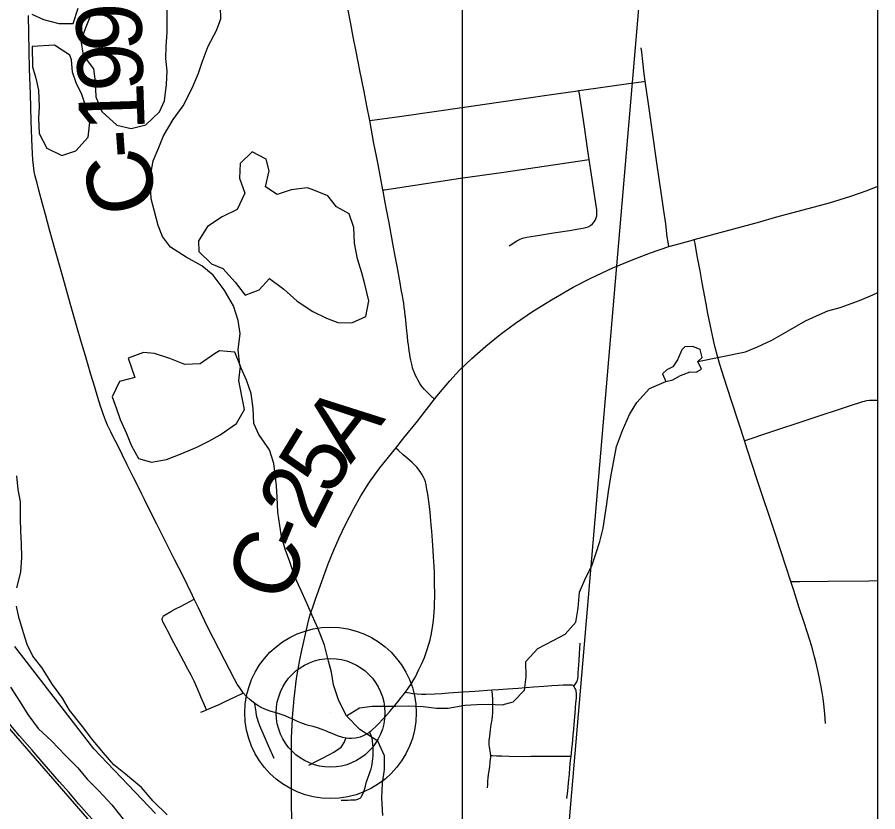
# Model space of a CAD drawing. Extents: x -87 to 2145, y -2128 to 440.
# Drawn here: x 905.908 to 906.656, y 240.778 to 241.468 of the extents above; entities that cross this region are included whole.
import ezdxf

# ---------------------------------------------------------------- set-up
doc = ezdxf.new("R2010")
doc.units = 0
for name, color, linetype in [('GM_X_City_Street', 7, 'Continuous'), ('GM_X_County_Road', 7, 'Continuous'), ('GM_X_County_Road_Text', 7, 'Continuous'), ('GM_X_Major_River', 7, 'Continuous'), ('GM_X_Minor_Lake', 7, 'Continuous'), ('GM_X_Minor_River', 7, 'Continuous'), ('GM_X_Rail_Line', 7, 'Continuous'), ('GM_X_State_Route', 7, 'Continuous'), ('GM_X_Township_Road', 7, 'Continuous'), ('GM_X_Township_Text', 7, 'Continuous'), ('GM_X_Unincorporated', 7, 'Continuous'), ('GM_X_Unincorporated_Location', 7, 'Continuous'), ('SC_Scratch1', 7, 'Continuous'), ('SH_Cut_Line', 7, 'Continuous'), ('SN_P_Text', 7, 'Continuous')]:
    doc.layers.add(name, color=color, linetype=linetype)

msp = doc.modelspace()

# ---------------------------------------------------------------- linework, layer by layer
at = {"layer": 'GM_X_City_Street'}
for points in [[(906.21448, 241.37814), (906.24034, 241.38188), (906.29831, 241.39026), (906.34426, 241.39687), (906.37631, 241.40147), (906.39511, 241.40417), (906.3961, 241.40431), (906.41084, 241.40637), (906.43708, 241.41005), (906.45207, 241.41215), (906.45361, 241.41248)], [(906.33551, 241.26953), (906.34227, 241.27373), (906.34444, 241.27491), (906.34709, 241.2761), (906.3507, 241.27694), (906.35831, 241.27816), (906.37391, 241.28066), (906.38781, 241.28271), (906.396, 241.28414), (906.39935, 241.28475), (906.40196, 241.28537), (906.40414, 241.28612), (906.40606, 241.28714), (906.40791, 241.28859), (906.40934, 241.29023), (906.41044, 241.292), (906.41112, 241.29371), (906.41153, 241.2955), (906.41174, 241.2983), (906.41153, 241.30083), (906.41105, 241.30439), (906.405, 241.34452), (906.40361, 241.35387), (906.40081, 241.37267), (906.39768, 241.39377), (906.39628, 241.40314), (906.3961, 241.40431)], [(906.22583, 241.31797), (906.22723, 241.31818), (906.29319, 241.32809), (906.33073, 241.33352), (906.40304, 241.34423), (906.405, 241.34452)], [(906.61022, 240.85495), (906.60972, 240.86342), (906.60885, 240.87164), (906.60811, 240.87674), (906.60736, 240.88197), (906.60649, 240.88683), (906.60412, 240.89829), (906.60201, 240.90725), (906.60063, 240.91285), (906.59827, 240.92169), (906.59628, 240.92817), (906.59453, 240.93365), (906.5913, 240.94356), (906.58748, 240.95525), (906.58259, 240.97025), (906.58001, 240.97816), (906.5713, 241.00488), (906.56558, 241.0224), (906.55126, 241.06565), (906.54216, 241.09312), (906.53978, 241.10042), (906.53513, 241.11464), (906.52824, 241.13575), (906.52207, 241.15478), (906.51852, 241.1665), (906.51634, 241.17383), (906.51449, 241.18118), (906.51323, 241.18628), (906.50999, 241.20135), (906.508, 241.21069), (906.5065, 241.21915), (906.50314, 241.23733), (906.50128, 241.24779), (906.4989, 241.26074), (906.49691, 241.27157), (906.4963, 241.27495)], [(906.53978, 241.10042), (906.54132, 241.10093), (906.56091, 241.10735), (906.63112, 241.13058), (906.64262, 241.1344), (906.64421, 241.13483), (906.64608, 241.13527), (906.64829, 241.13554), (906.65075, 241.13567), (906.65404, 241.13564), (906.65563, 241.13557)], [(906.58001, 240.97816), (906.58781, 240.97825), (906.61259, 240.97851), (906.64795, 240.97888), (906.65563, 240.97895)]]:
    msp.add_lwpolyline(points, dxfattribs=at)
at = {"layer": 'GM_X_County_Road'}
msp.add_line((906.25669, 241.1184), (906.27064, 241.13632), dxfattribs=at)
for points in [[(906.06196, 240.96291), (906.06039, 240.96616), (906.05613, 240.97496), (906.05223, 240.98287), (906.04492, 240.99735), (906.02944, 241.02801), (906.0249, 241.037), (906.01872, 241.04922), (906.01633, 241.0541), (906.01317, 241.06054), (906.00946, 241.06789), (906.00363, 241.07943), (905.99556, 241.09611), (905.99162, 241.10382), (905.98949, 241.10815), (905.98671, 241.11386), (905.98491, 241.11814), (905.98309, 241.12275), (905.98161, 241.12708), (905.98046, 241.1304), (905.97816, 241.13781), (905.97552, 241.14686), (905.9722, 241.15797), (905.96743, 241.17406), (905.96417, 241.1852), (905.95983, 241.2003), (905.95458, 241.21851), (905.94788, 241.24248), (905.94448, 241.25465), (905.94156, 241.26497), (905.93638, 241.28345), (905.9327, 241.2966), (905.93019, 241.30601), (905.92705, 241.31777), (905.92542, 241.324), (905.92394, 241.32985), (905.92302, 241.33411), (905.92229, 241.33914), (905.92188, 241.34416), (905.92155, 241.34934), (905.92094, 241.36251), (905.9204, 241.37773), (905.91965, 241.40135), (905.91896, 241.42315), (905.91859, 241.4387), (905.91798, 241.46947)], [(906.4963, 241.27495), (906.55315, 241.29046), (906.56691, 241.29433), (906.59517, 241.3019), (906.61381, 241.30693), (906.63234, 241.31249), (906.64649, 241.31749), (906.65563, 241.3213)], [(906.47409, 241.26881), (906.47518, 241.26918), (906.49368, 241.27423), (906.4963, 241.27495)], [(906.33012, 241.19442), (906.34103, 241.2025), (906.35589, 241.21258), (906.37218, 241.22275), (906.39096, 241.23355), (906.40634, 241.24152), (906.42541, 241.25042), (906.44313, 241.25775), (906.45822, 241.26338), (906.47409, 241.26881)], [(906.27064, 241.13632), (906.27279, 241.13909), (906.28393, 241.15235), (906.2924, 241.1615), (906.30305, 241.17181), (906.31508, 241.18246), (906.3276, 241.19255), (906.33012, 241.19442)], [(906.23695, 241.09399), (906.24397, 241.10274), (906.25608, 241.11762), (906.25669, 241.1184)], [(906.15525, 240.91707), (906.16071, 240.94156), (906.16192, 240.94642), (906.16304, 240.95036), (906.16456, 240.95502), (906.1678, 240.96454), (906.16861, 240.96692), (906.17823, 240.9936), (906.18278, 241.00473), (906.18784, 241.01607), (906.19311, 241.02701), (906.2005, 241.04159), (906.20678, 241.05252), (906.21417, 241.06427), (906.22308, 241.07672), (906.23695, 241.09399)], [(906.10454, 240.88155), (906.10162, 240.88581), (906.09937, 240.88912), (906.09685, 240.89349), (906.08811, 240.9103), (906.07381, 240.93825), (906.06558, 240.95545), (906.06196, 240.96291)], [(906.14717, 240.85887), (906.14724, 240.86025), (906.14877, 240.87677), (906.15089, 240.89386), (906.15372, 240.91022), (906.15525, 240.91707)], [(906.11473, 240.87217), (906.11049, 240.87535), (906.10745, 240.87826), (906.10454, 240.88155)], [(906.14717, 240.85887), (906.14525, 240.85967), (906.1409, 240.8615), (906.13753, 240.86276), (906.133, 240.86412), (906.12876, 240.86541), (906.12479, 240.86688), (906.12082, 240.8686), (906.11817, 240.86992), (906.11473, 240.87217)], [(906.14704, 240.73764), (906.14654, 240.79221), (906.14633, 240.82431), (906.14633, 240.84243), (906.14717, 240.85887)]]:
    msp.add_lwpolyline(points, dxfattribs=at)
at = {"layer": 'GM_X_Major_River'}
for points in [[(905.90804, 240.97277), (905.91123, 240.98637), (905.91213, 240.99887), (905.91189, 241.011), (905.91126, 241.02199), (905.911, 241.03299), (905.91117, 241.04738), (905.90901, 241.05802), (905.908, 241.06977)], [(906.03842, 240.77577), (906.0264, 240.78765), (906.01627, 240.79951), (906.00234, 240.81104), (905.99217, 240.8191), (905.98279, 240.82982), (905.97305, 240.84168), (905.96481, 240.85238), (905.95357, 240.86653), (905.94761, 240.87683), (905.939, 240.88867), (905.92967, 240.90356), (905.9218, 240.91349), (905.91698, 240.9234), (905.91367, 240.93367), (905.90965, 240.94736), (905.90748, 240.95686)], [(905.90249, 240.88642), (905.91071, 240.87345), (905.91743, 240.86276), (905.92641, 240.85053), (905.93806, 240.83979), (905.95008, 240.82715), (905.96098, 240.81641), (905.96885, 240.80647), (905.97899, 240.7965), (905.99026, 240.78425), (906.0015, 240.77048)]]:
    msp.add_lwpolyline(points, dxfattribs=at)
at = {"layer": 'GM_X_Minor_Lake'}
for points in [[(905.97295, 241.47217), (905.96783, 241.45941), (905.96349, 241.44777), (905.96558, 241.43491), (905.97452, 241.42309), (905.97588, 241.41175), (905.97645, 241.39892), (905.98158, 241.38602), (905.99471, 241.37414), (906.0072, 241.37133), (906.01979, 241.37456), (906.03173, 241.38572), (906.03604, 241.39547), (906.03777, 241.40941), (906.03832, 241.42148), (906.03734, 241.43206), (906.03749, 241.44262), (906.03843, 241.45506), (906.03857, 241.46449), (906.03841, 241.47959)], [(905.92089, 241.47062), (905.93108, 241.46595), (905.94432, 241.46237), (905.95686, 241.46258), (905.96123, 241.47573)], [(905.95526, 241.4309), (905.9538, 241.43507), (905.94063, 241.44356), (905.92129, 241.44238)], [(905.92129, 241.44238), (905.92137, 241.42495), (905.92426, 241.4151), (905.92677, 241.4045), (905.92732, 241.39015), (905.9268, 241.38035), (905.92736, 241.36713), (905.93402, 241.35421), (905.94684, 241.34799), (905.95906, 241.35198), (905.96987, 241.36391), (905.97119, 241.37672), (905.96907, 241.38732), (905.96433, 241.40097), (905.95953, 241.41084), (905.95625, 241.42032), (905.95526, 241.4309)], [(906.16447, 241.31831), (906.15993, 241.31987), (906.14623, 241.31817), (906.13402, 241.31417), (906.12385, 241.32072), (906.1271, 241.33464), (906.12458, 241.34486), (906.11214, 241.35106), (906.10174, 241.34101), (906.10117, 241.32819), (906.10592, 241.3153), (906.09926, 241.30104)], [(906.09926, 241.30104), (906.08625, 241.2948), (906.07359, 241.28629), (906.06581, 241.27394), (906.06606, 241.2645), (906.07692, 241.25379), (906.08674, 241.24988), (906.09758, 241.23804), (906.10615, 241.22661), (906.11838, 241.23135), (906.12726, 241.24105), (906.13966, 241.23183), (906.15129, 241.22149), (906.16483, 241.21263), (906.17691, 241.20681), (906.18673, 241.20291), (906.19888, 241.20276), (906.21112, 241.20826), (906.21359, 241.22182), (906.21, 241.2362), (906.20749, 241.24605), (906.20386, 241.25817), (906.20102, 241.27179), (906.20046, 241.28539), (906.19645, 241.29714), (906.18552, 241.30332), (906.17806, 241.31285), (906.16447, 241.31831)], [(906.47165, 241.15182), (906.47774, 241.15325), (906.48426, 241.15695), (906.49266, 241.16024), (906.49797, 241.1598), (906.50257, 241.16239), (906.49925, 241.16922), (906.50309, 241.17257), (906.50129, 241.17939), (906.49488, 241.18211), (906.48803, 241.18181), (906.48534, 241.1792)], [(906.01038, 241.15509), (905.99704, 241.15187), (905.99077, 241.13837), (905.99405, 241.12889), (905.9977, 241.11865), (906.00322, 241.1065), (906.00726, 241.09663), (906.01355, 241.08484), (906.0249, 241.08167), (906.03785, 241.08414), (906.05122, 241.08924), (906.06421, 241.09474), (906.07455, 241.09988), (906.0845, 241.10541), (906.0987, 241.11542), (906.10571, 241.1274), (906.10322, 241.13913), (906.10076, 241.15276), (906.10208, 241.16519), (906.09732, 241.17733), (906.08404, 241.17826)], [(906.08404, 241.17826), (906.07944, 241.17568), (906.06716, 241.16717), (906.05386, 241.16659), (906.04064, 241.17167), (906.0274, 241.176), (906.01792, 241.17688), (906.00455, 241.17215), (906.01038, 241.15509)], [(906.48534, 241.1792), (906.48179, 241.17056), (906.47753, 241.16458), (906.47255, 241.162), (906.4687, 241.15827), (906.47165, 241.15182)]]:
    msp.add_lwpolyline(points, dxfattribs=at)
at = {"layer": 'GM_X_Minor_River'}
for points in [[(906.22574, 240.77506), (906.22482, 240.79055), (906.22538, 240.80301), (906.22707, 240.81507), (906.22724, 240.82677), (906.22135, 240.83969), (906.20592, 240.8497), (906.19432, 240.86156), (906.18767, 240.87448), (906.18293, 240.88851), (906.18119, 240.89949), (906.17867, 240.90896), (906.17507, 240.92298), (906.16958, 240.93702), (906.16443, 240.94878), (906.15965, 240.95942), (906.15412, 240.97157), (906.14934, 240.9822), (906.14497, 240.9951), (906.14095, 241.0061), (906.13769, 241.01709), (906.13631, 241.02692), (906.13458, 241.03827), (906.13401, 241.05149), (906.13339, 241.06131), (906.13239, 241.07114), (906.13101, 241.08059), (906.12738, 241.09234), (906.11808, 241.10567), (906.11366, 241.11517), (906.11309, 241.12838), (906.11138, 241.14124), (906.10737, 241.15299), (906.10148, 241.1659), (906.10015, 241.17913), (906.10188, 241.19345), (906.10014, 241.20479), (906.09614, 241.2173), (906.08799, 241.23137), (906.07829, 241.24395), (906.06853, 241.25201), (906.05497, 241.25974), (906.04142, 241.26822), (906.03434, 241.27775), (906.03068, 241.28724), (906.02707, 241.30049), (906.02455, 241.31034), (906.02397, 241.3228), (906.02451, 241.33336), (906.02617, 241.34315), (906.03128, 241.35478), (906.03522, 241.36492), (906.04379, 241.37914), (906.05232, 241.3911), (906.06014, 241.40647), (906.06564, 241.41923), (906.06882, 241.429), (906.07396, 241.44289), (906.08138, 241.45638), (906.08494, 241.46652), (906.08471, 241.47671)], [(906.49925, 241.16922), (906.54077, 241.17741), (906.55109, 241.18182), (906.56371, 241.18771), (906.57788, 241.19585), (906.59282, 241.20435), (906.60238, 241.20877), (906.61232, 241.21318), (906.623, 241.21607), (906.6398, 241.22192), (906.65127, 241.22707), (906.65563, 241.22891)], [(906.19432, 240.86156), (906.20543, 240.86859), (906.21647, 240.86996), (906.22597, 240.86984), (906.23699, 240.87007), (906.24839, 240.87031), (906.26091, 240.86977), (906.27229, 240.86812), (906.28255, 240.86837), (906.29702, 240.87083), (906.30728, 240.87145), (906.31716, 240.87171), (906.32931, 240.87118), (906.33884, 240.8737), (906.34887, 240.88378), (906.35017, 240.89546), (906.34999, 240.90868), (906.3604, 240.91988), (906.3738, 240.92689), (906.38414, 240.93242), (906.39341, 240.94288), (906.39548, 240.95494), (906.39644, 240.9689), (906.40195, 240.98166), (906.40741, 240.99179), (906.41099, 241.00307), (906.41417, 241.01285), (906.417, 241.02452), (906.42034, 241.04562), (906.42164, 241.05617), (906.42372, 241.06898), (906.42866, 241.09534), (906.4338, 241.10924), (906.44008, 241.12313), (906.44631, 241.13363), (906.4575, 241.14557), (906.47165, 241.15182)]]:
    msp.add_lwpolyline(points, dxfattribs=at)
at = {"layer": 'GM_X_Rail_Line'}
msp.add_lwpolyline([(905.34158, 241.51106), (905.37091, 241.46333), (905.42063, 241.40997), (905.60938, 241.26219), (905.65007, 241.19636), (905.75652, 241.02374), (905.82124, 240.97314), (905.8706, 240.88553), (905.9805, 240.75918), (906.0433, 240.70355), (906.1106, 240.64473), (906.14629, 240.62278), (906.14542, 240.21932)], dxfattribs=at)
at = {"layer": 'GM_X_State_Route'}
msp.add_lwpolyline([(905.99438, 240.74989), (905.99125, 240.75293), (905.98816, 240.75594), (905.98315, 240.76118), (905.97745, 240.76714), (905.96185, 240.78484), (905.95293, 240.7952), (905.94468, 240.8045), (905.93175, 240.81951), (905.92123, 240.8319), (905.91035, 240.84431), (905.89043, 240.86736), (905.8676, 240.89361), (905.85667, 240.90632), (905.84517, 240.91943)], dxfattribs=at)
at = {"layer": 'GM_X_Township_Road'}
for points in [[(906.21448, 241.37814), (906.21189, 241.3909), (906.20951, 241.40337), (906.20586, 241.42176), (906.2044, 241.42911), (906.20263, 241.43816), (906.2001, 241.45104), (906.19794, 241.46208), (906.19542, 241.47554), (906.1949, 241.47832)], [(906.45361, 241.41248), (906.45285, 241.4188), (906.45156, 241.42945), (906.45057, 241.43769), (906.45012, 241.44138)], [(906.47409, 241.26881), (906.47351, 241.27265), (906.47279, 241.27733), (906.47147, 241.28859), (906.47046, 241.29605), (906.46959, 241.30193), (906.46839, 241.31008), (906.46608, 241.32556), (906.46312, 241.34545), (906.4605, 241.36397), (906.45671, 241.39065), (906.45361, 241.41248)], [(906.22583, 241.31797), (906.22159, 241.33997), (906.2202, 241.34728), (906.21808, 241.3584), (906.21448, 241.37814)], [(906.23662, 241.26063), (906.23458, 241.27154), (906.23125, 241.28937), (906.22933, 241.29959), (906.22788, 241.30721), (906.22603, 241.31694), (906.22583, 241.31797)], [(906.24526, 241.20882), (906.24491, 241.21244), (906.2444, 241.21625), (906.24389, 241.21962), (906.24338, 241.22261), (906.24281, 241.22618), (906.2418, 241.23154), (906.24077, 241.23731), (906.23819, 241.25182), (906.23662, 241.26063)], [(906.25086, 241.16679), (906.25009, 241.1704), (906.24961, 241.17288), (906.24914, 241.17561), (906.24866, 241.17846), (906.24832, 241.18085), (906.24794, 241.18376), (906.24761, 241.18643), (906.24716, 241.19073), (906.24635, 241.19841), (906.24535, 241.20792), (906.24526, 241.20882)], [(906.27064, 241.13632), (906.26786, 241.13904), (906.2643, 241.14254), (906.26206, 241.14474), (906.26006, 241.14713), (906.25915, 241.14827), (906.25792, 241.14998), (906.25644, 241.15251), (906.25519, 241.1549), (906.25391, 241.15762), (906.2529, 241.16005), (906.25219, 241.16196), (906.25167, 241.16354), (906.25119, 241.16549), (906.25086, 241.16679)], [(906.24535, 240.88209), (906.24745, 240.88496), (906.25062, 240.8897), (906.25273, 240.89313), (906.25405, 240.89554), (906.25708, 240.90169), (906.25964, 240.90705), (906.26188, 240.91232), (906.26411, 240.91826), (906.26564, 240.92375), (906.26676, 240.92766), (906.26796, 240.9331), (906.26931, 240.94022), (906.26987, 240.94429), (906.27019, 240.94781), (906.27043, 240.95148), (906.27059, 240.95532), (906.27071, 240.95956), (906.27083, 240.96419), (906.27081, 240.96898), (906.27078, 240.9749), (906.27067, 240.98129), (906.27051, 240.98593), (906.27023, 240.99153), (906.26975, 240.9996), (906.26942, 241.0052), (906.26884, 241.01366), (906.26828, 241.0218), (906.26782, 241.02724), (906.26722, 241.03425), (906.26675, 241.03854), (906.26572, 241.04758), (906.26482, 241.0539), (906.26379, 241.05985), (906.26329, 241.06247), (906.26269, 241.06456), (906.26182, 241.06694), (906.26099, 241.0688), (906.25971, 241.07129), (906.25816, 241.07376), (906.25519, 241.07755), (906.25127, 241.08135), (906.2465, 241.08553), (906.24348, 241.08816), (906.23895, 241.0922), (906.23695, 241.09399)], [(906.0727, 240.86673), (906.06994, 240.87275), (906.06769, 240.87808), (906.06511, 240.88453), (906.06183, 240.89159), (906.05918, 240.8968), (906.05637, 240.90221), (906.05293, 240.90869), (906.04796, 240.91808), (906.04438, 240.92483), (906.0391, 240.93506), (906.03755, 240.93793), (906.03606, 240.94052), (906.03484, 240.94315), (906.03443, 240.94425), (906.03422, 240.94507), (906.03417, 240.94614), (906.03456, 240.94723), (906.03492, 240.94785), (906.03535, 240.94831), (906.03593, 240.9488), (906.03664, 240.94927), (906.04161, 240.95212), (906.04642, 240.95472), (906.05, 240.9566), (906.05487, 240.95914), (906.06135, 240.96258), (906.06196, 240.96291)], [(906.39179, 240.88696), (906.39318, 240.88934), (906.39417, 240.89104), (906.39454, 240.89192), (906.39481, 240.89267), (906.39498, 240.89361), (906.39527, 240.89589), (906.39549, 240.899), (906.39621, 240.90931), (906.39662, 240.91542), (906.39723, 240.92475)], [(906.0727, 240.86673), (906.07467, 240.86755), (906.07884, 240.86939), (906.08358, 240.87145), (906.0888, 240.87397), (906.10294, 240.88078), (906.10454, 240.88155)], [(906.2143, 240.84764), (906.21553, 240.84862), (906.22056, 240.85325), (906.22718, 240.86015), (906.23143, 240.865), (906.2388, 240.87371), (906.24179, 240.87752), (906.24535, 240.88209)], [(906.24535, 240.88209), (906.24689, 240.88184), (906.2492, 240.88146), (906.25144, 240.88109), (906.25564, 240.88061), (906.25945, 240.88041), (906.26304, 240.88048), (906.27084, 240.88073), (906.27688, 240.88109), (906.28287, 240.88146), (906.2954, 240.88242), (906.30572, 240.88306), (906.32055, 240.88404)], [(906.31961, 240.82724), (906.31938, 240.82918), (906.31902, 240.83085), (906.31862, 240.83274), (906.31831, 240.83463), (906.31815, 240.83631), (906.31809, 240.83809), (906.31819, 240.84021), (906.31859, 240.84397), (906.31931, 240.84957), (906.31999, 240.85418), (906.32058, 240.85812), (906.321, 240.86141), (906.32123, 240.86405), (906.32131, 240.86981), (906.32123, 240.87549), (906.32099, 240.88029), (906.32055, 240.88404)], [(906.32055, 240.88404), (906.32629, 240.88442), (906.33402, 240.88496), (906.34318, 240.88565), (906.35675, 240.88666), (906.36571, 240.88733), (906.37248, 240.88784), (906.37791, 240.88822), (906.38246, 240.88849), (906.38653, 240.88859), (906.38877, 240.88849), (906.38982, 240.88836), (906.39066, 240.88806), (906.39179, 240.88696)], [(906.39179, 240.88696), (906.39261, 240.88535), (906.393, 240.88446), (906.39324, 240.88367), (906.39346, 240.88263), (906.39361, 240.88132), (906.39368, 240.88035), (906.39367, 240.87918), (906.39354, 240.87701), (906.39318, 240.87266), (906.39284, 240.8685), (906.39238, 240.86359), (906.39213, 240.86086), (906.39185, 240.85731), (906.39158, 240.85399), (906.39125, 240.84994), (906.39083, 240.84487), (906.39009, 240.83698), (906.3897, 240.8329), (906.3893, 240.82905), (906.38902, 240.82668)], [(906.06781, 240.86463), (906.07151, 240.86623), (906.0727, 240.86673)], [(906.13141, 240.8245), (906.12639, 240.83565), (906.12267, 240.84425), (906.11891, 240.85294), (906.11747, 240.85693), (906.11618, 240.86184), (906.11572, 240.86518), (906.11499, 240.87032), (906.11473, 240.87217)], [(906.14717, 240.85887), (906.15128, 240.85701), (906.15437, 240.85575), (906.15894, 240.85414), (906.16118, 240.85358), (906.16485, 240.85254), (906.16956, 240.85107), (906.1743, 240.84943), (906.17659, 240.84846), (906.17827, 240.84774), (906.17994, 240.84702), (906.18215, 240.84612), (906.18613, 240.84459), (906.19072, 240.84304), (906.19386, 240.84241)], [(906.1897, 240.7885), (906.192, 240.78851), (906.19566, 240.78853), (906.19766, 240.78855), (906.19938, 240.78859), (906.20077, 240.78867), (906.20191, 240.7888), (906.20307, 240.78905), (906.20408, 240.7893), (906.20512, 240.78973), (906.20601, 240.79022), (906.2069, 240.79099), (906.20764, 240.79204), (906.20846, 240.79365), (906.20929, 240.79596), (906.21007, 240.79841), (906.21061, 240.80057), (906.21133, 240.8034), (906.21217, 240.80597), (906.21307, 240.80831), (906.21389, 240.81062), (906.21487, 240.81316), (906.21564, 240.81562), (906.21625, 240.8179), (906.21661, 240.82), (906.21709, 240.82419), (906.21732, 240.82714), (906.21738, 240.82917), (906.21744, 240.83121), (906.21738, 240.83402), (906.2172, 240.8366), (906.21679, 240.83996), (906.21643, 240.84182), (906.21601, 240.84351), (906.21545, 240.84503), (906.21457, 240.84702), (906.2143, 240.84764)], [(906.19386, 240.84241), (906.19603, 240.84215), (906.1985, 240.84215), (906.20202, 240.84247), (906.20642, 240.84342), (906.20905, 240.84439), (906.21185, 240.8459), (906.2138, 240.84725), (906.2143, 240.84764)], [(906.16158, 240.81889), (906.16932, 240.82284), (906.17266, 240.82453), (906.17931, 240.82799), (906.18252, 240.82975), (906.18676, 240.83224), (906.18945, 240.83442), (906.19067, 240.83607), (906.19211, 240.83855), (906.19331, 240.84119), (906.19386, 240.84241)], [(906.31667, 240.79908), (906.31683, 240.80188), (906.31705, 240.8046), (906.31735, 240.80819), (906.31787, 240.81244), (906.31859, 240.81724), (906.31907, 240.8214), (906.31934, 240.82405), (906.31947, 240.82549), (906.31961, 240.82724)], [(906.31961, 240.82724), (906.3209, 240.82716), (906.32438, 240.82693), (906.32916, 240.82676), (906.33531, 240.8266), (906.34811, 240.82636), (906.35443, 240.82647), (906.36075, 240.82655), (906.38243, 240.82665), (906.38727, 240.82668), (906.38902, 240.82668)], [(906.38902, 240.82668), (906.38855, 240.82276), (906.38802, 240.8165), (906.3875, 240.81088), (906.38678, 240.80356), (906.38601, 240.79617), (906.38533, 240.78973)]]:
    msp.add_lwpolyline(points, dxfattribs=at)
at = {"layer": 'GM_X_Township_Text'}
msp.add_lwpolyline([(906.02826, 240.7767), (905.97489, 240.833), (905.90627, 240.92184)], dxfattribs=at)
at = {"layer": 'GM_X_Unincorporated'}
for radius in [0.0744, 0.04716]:
    msp.add_circle((906.18034, 240.86415), radius, dxfattribs=at)
at = {"layer": 'GM_X_Unincorporated_Location'}
msp.add_line((906.18034, 240.86415), (906.18034, 240.86415), dxfattribs=at)
at = {"layer": 'SC_Scratch1'}
msp.add_line((906.29459, 273.61245), (906.29459, 222.32932), dxfattribs=at)
at = {"layer": 'SH_Cut_Line'}
msp.add_lwpolyline([(899.85563, 243.79321), (899.85563, 238.43829), (906.65563, 238.43829), (906.65563, 243.80019)], dxfattribs=at)
at = {"layer": 'SN_P_Text'}
for points in [[(906.45275, 241.53348), (906.37322, 240.60209)], [(906.65563, 240.51284), (906.65563, 241.51566)]]:
    msp.add_lwpolyline(points, dxfattribs=at)

# ---------------------------------------------------------------- texts
at = {"layer": 'GM_X_County_Road_Text'}
for s, rotation, p in [('9', 91.47868, (906.01693, 241.43895)), ('9', 91.64432, (906.01792, 241.40429)), ('1', 91.9181, (906.01908, 241.36966)), ('-', 94.16808, (906.02073, 241.34718)), ('C', 105.15512, (906.03236, 241.30531)), ('A', 52.12653, (906.19774, 241.0793)), ('5', 58.52657, (906.18056, 241.05107)), ('2', 63.63721, (906.16579, 241.02113)), ('-', 67.45661, (906.15734, 241.00068)), ('C', 70.40707, (906.14209, 240.95777))]:
    msp.add_text(s, height=0.05682, rotation=rotation, dxfattribs=at).set_placement(p)

doc.saveas('drawing.dxf')
